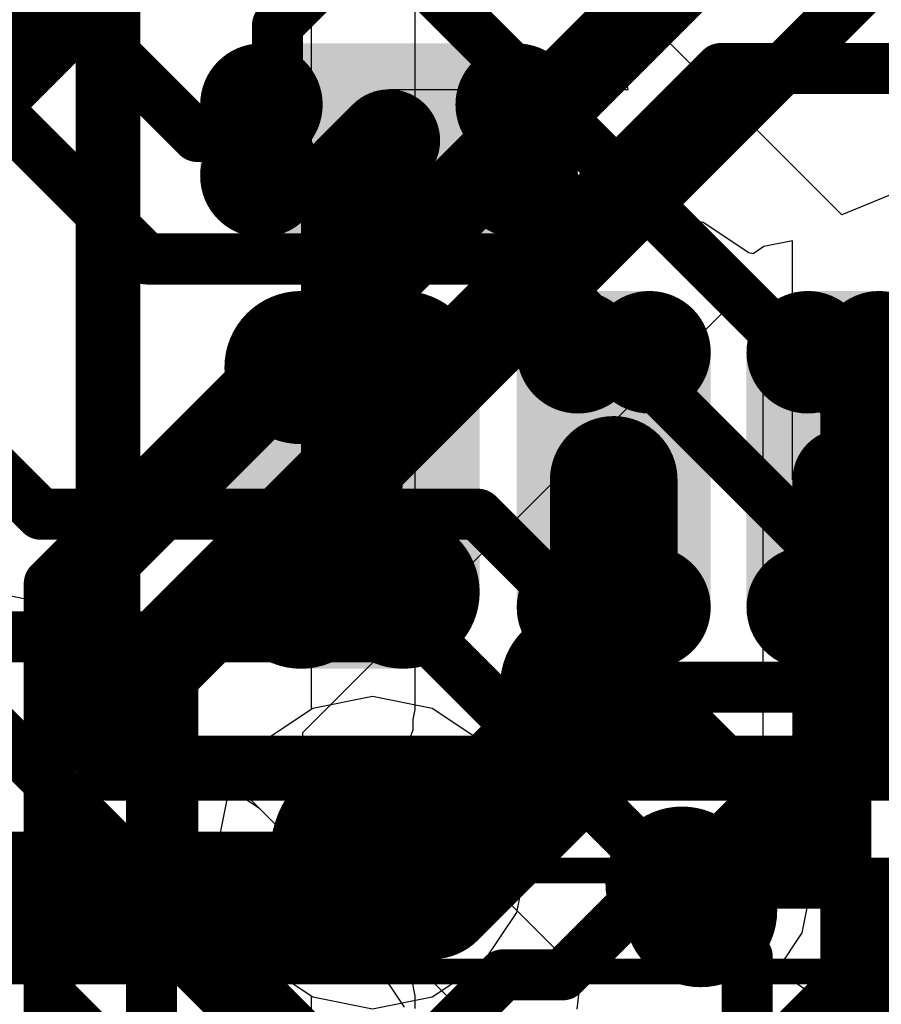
# Model space of a CAD drawing. Header units: millimetres. Extents: x -2 to 68, y -2 to 27.4.
# Tile 517 of 594: x 59.5 to 61.2, y 13.5 to 15.4. Entities that reach past the tile are written whole.
import ezdxf

# ---------------------------------------------------------------- set-up
doc = ezdxf.new("R2010")
doc.units = ezdxf.units.MM
for name, color, linetype in [('BottomLayer', 5, 'Continuous'), ('DrillGuide', 244, 'Continuous'), ('Mechanical13', 56, 'Continuous'), ('Mechanical15', 56, 'Continuous'), ('MidLayer1', 16, 'Continuous'), ('MidLayer2', 76, 'Continuous'), ('MidLayer3', 90, 'Continuous'), ('MidLayer4', 156, 'Continuous'), ('MidLayer5', 130, 'Continuous'), ('MidLayer6', 216, 'Continuous'), ('MidLayer7', 6, 'Continuous'), ('MidLayer8', 54, 'Continuous'), ('MultiLayer', 9, 'Continuous'), ('TopLayer', 1, 'Continuous'), ('TopPaste', 8, 'Continuous'), ('TopSolder', 216, 'Continuous'), ('ViaHoleLayer', 16, 'Continuous')]:
    doc.layers.add(name, color=color, linetype=linetype)

# ---------------------------------------------------------------- blocks, each defined once
blk = doc.blocks.new('LBEE5KL1DX_883_224')
at = {"layer": 'Mechanical13', "const_width": 0.127}
for points in [[(-3.4798, 2.5654), (-3.4798, -2.5654)], [(-3.4798, 2.5654), (3.4544, 2.5654)]]:
    blk.add_lwpolyline(points, dxfattribs=at)
at = {"layer": 'Mechanical13', "const_width": 0.0635}
blk.add_lwpolyline([(-3.5116, 2.5654, 1), (-3.448, 2.5654, 1)], format="xyb", close=True, dxfattribs=at)
blk.add_lwpolyline([(-3.5116, 2.5654, 1), (-3.448, 2.5654, 1)], format="xyb", close=True, dxfattribs=at)
at = {"layer": 'Mechanical15', "const_width": 0.05}
blk.add_lwpolyline([(-3.68, 2.78), (-3.68, -2.78)], dxfattribs=at)
at = {"layer": 'TopLayer'}
for points, const_width in [([(-2.355, 2.265, 1), (-2.285, 2.265, 1)], 0.07), ([(-2.215, 2.265, 1), (-2.145, 2.265, 1)], 0.07), ([(-3.185, 2.1875, 1), (-3.085, 2.1875, 1)], 0.1), ([(-2.745, 2.1875, 1), (-2.645, 2.1875, 1)], 0.1), ([(-3.185, 1.9875, 1), (-3.085, 1.9875, 1)], 0.1), ([(-2.745, 1.9875, 1), (-2.645, 1.9875, 1)], 0.1), ([(-2.355, 1.765, 1), (-2.285, 1.765, 1)], 0.07), ([(-2.215, 1.765, 1), (-2.145, 1.765, 1)], 0.07), ([(-3.2, 1.645, 1), (-3.13, 1.645, 1)], 0.07), ([(-2.7, 1.645, 1), (-2.63, 1.645, 1)], 0.07), ([(-3.2, 1.505, 1), (-3.13, 1.505, 1)], 0.07), ([(-2.7, 1.505, 1), (-2.63, 1.505, 1)], 0.07), ([(-3.2, 1.195, 1), (-3.13, 1.195, 1)], 0.07), ([(-2.7, 1.195, 1), (-2.63, 1.195, 1)], 0.07), ([(-3.2, 1.055, 1), (-3.13, 1.055, 1)], 0.07), ([(-2.7, 1.055, 1), (-2.63, 1.055, 1)], 0.07)]:
    blk.add_lwpolyline(points, format="xyb", close=True, dxfattribs=dict(at, const_width=const_width))
for points in [[(-2.18, 1.695), (-2.18, 2.335), (-2.32, 1.695), (-2.32, 2.335)], [(-2.695, 2.2875), (-3.135, 2.2875), (-2.695, 1.8875), (-3.135, 1.8875)], [(-2.11, 1.765), (-2.11, 2.265), (-2.39, 1.765), (-2.39, 2.265)], [(-2.595, 2.1875), (-3.235, 2.1875), (-2.595, 1.9875), (-3.235, 1.9875)], [(-2.665, 1.715), (-3.165, 1.715), (-2.665, 1.435), (-3.165, 1.435)], [(-2.595, 1.645), (-3.235, 1.645), (-2.595, 1.505), (-3.235, 1.505)], [(-2.665, 1.265), (-3.165, 1.265), (-2.665, 0.985), (-3.165, 0.985)], [(-2.595, 1.195), (-3.235, 1.195), (-2.595, 1.055), (-3.235, 1.055)]]:
    blk.add_solid(points, dxfattribs=at)
at = {"layer": 'TopPaste'}
for points, const_width in [([(-2.355, 2.265, 1), (-2.285, 2.265, 1)], 0.07), ([(-2.215, 2.265, 1), (-2.145, 2.265, 1)], 0.07), ([(-3.185, 2.1875, 1), (-3.085, 2.1875, 1)], 0.1), ([(-2.745, 2.1875, 1), (-2.645, 2.1875, 1)], 0.1), ([(-3.185, 1.9875, 1), (-3.085, 1.9875, 1)], 0.1), ([(-2.745, 1.9875, 1), (-2.645, 1.9875, 1)], 0.1), ([(-2.355, 1.765, 1), (-2.285, 1.765, 1)], 0.07), ([(-2.215, 1.765, 1), (-2.145, 1.765, 1)], 0.07), ([(-3.2, 1.645, 1), (-3.13, 1.645, 1)], 0.07), ([(-2.7, 1.645, 1), (-2.63, 1.645, 1)], 0.07), ([(-3.2, 1.505, 1), (-3.13, 1.505, 1)], 0.07), ([(-2.7, 1.505, 1), (-2.63, 1.505, 1)], 0.07), ([(-3.2, 1.195, 1), (-3.13, 1.195, 1)], 0.07), ([(-2.7, 1.195, 1), (-2.63, 1.195, 1)], 0.07), ([(-3.2, 1.055, 1), (-3.13, 1.055, 1)], 0.07), ([(-2.7, 1.055, 1), (-2.63, 1.055, 1)], 0.07)]:
    blk.add_lwpolyline(points, format="xyb", close=True, dxfattribs=dict(at, const_width=const_width))
for points in [[(-2.18, 1.695), (-2.18, 2.335), (-2.32, 1.695), (-2.32, 2.335)], [(-2.695, 2.2875), (-3.135, 2.2875), (-2.695, 1.8875), (-3.135, 1.8875)], [(-2.11, 1.765), (-2.11, 2.265), (-2.39, 1.765), (-2.39, 2.265)], [(-2.595, 2.1875), (-3.235, 2.1875), (-2.595, 1.9875), (-3.235, 1.9875)], [(-2.665, 1.715), (-3.165, 1.715), (-2.665, 1.435), (-3.165, 1.435)], [(-2.595, 1.645), (-3.235, 1.645), (-2.595, 1.505), (-3.235, 1.505)], [(-2.665, 1.265), (-3.165, 1.265), (-2.665, 0.985), (-3.165, 0.985)], [(-2.595, 1.195), (-3.235, 1.195), (-2.595, 1.055), (-3.235, 1.055)]]:
    blk.add_solid(points, dxfattribs=at)
at = {"layer": 'TopSolder'}
for points, const_width in [([(-2.38, 2.265, 1), (-2.26, 2.265, 1)], 0.12), ([(-2.24, 2.265, 1), (-2.12, 2.265, 1)], 0.12), ([(-3.21, 2.1875, 1), (-3.06, 2.1875, 1)], 0.15), ([(-2.77, 2.1875, 1), (-2.62, 2.1875, 1)], 0.15), ([(-3.21, 1.9875, 1), (-3.06, 1.9875, 1)], 0.15), ([(-2.77, 1.9875, 1), (-2.62, 1.9875, 1)], 0.15), ([(-2.38, 1.765, 1), (-2.26, 1.765, 1)], 0.12), ([(-2.24, 1.765, 1), (-2.12, 1.765, 1)], 0.12), ([(-3.225, 1.645, 1), (-3.105, 1.645, 1)], 0.12), ([(-2.725, 1.645, 1), (-2.605, 1.645, 1)], 0.12), ([(-3.225, 1.505, 1), (-3.105, 1.505, 1)], 0.12), ([(-2.725, 1.505, 1), (-2.605, 1.505, 1)], 0.12), ([(-3.225, 1.195, 1), (-3.105, 1.195, 1)], 0.12), ([(-2.725, 1.195, 1), (-2.605, 1.195, 1)], 0.12), ([(-3.225, 1.055, 1), (-3.105, 1.055, 1)], 0.12), ([(-2.725, 1.055, 1), (-2.605, 1.055, 1)], 0.12)]:
    blk.add_lwpolyline(points, format="xyb", close=True, dxfattribs=dict(at, const_width=const_width))
for points in [[(-2.18, 1.645), (-2.18, 2.385), (-2.32, 1.645), (-2.32, 2.385)], [(-2.695, 2.3375), (-3.135, 2.3375), (-2.695, 1.8375), (-3.135, 1.8375)], [(-2.06, 1.765), (-2.06, 2.265), (-2.44, 1.765), (-2.44, 2.265)], [(-2.545, 2.1875), (-3.285, 2.1875), (-2.545, 1.9875), (-3.285, 1.9875)], [(-2.665, 1.765), (-3.165, 1.765), (-2.665, 1.385), (-3.165, 1.385)], [(-2.545, 1.645), (-3.285, 1.645), (-2.545, 1.505), (-3.285, 1.505)], [(-2.665, 1.315), (-3.165, 1.315), (-2.665, 0.935), (-3.165, 0.935)], [(-2.545, 1.195), (-3.285, 1.195), (-2.545, 1.055), (-3.285, 1.055)]]:
    blk.add_solid(points, dxfattribs=at)
blk = doc.blocks.new('RES_0402_235')
at = {"layer": 'Mechanical13', "const_width": 0.12}
for points in [[(-0.53, 0.28), (0.53, 0.28)], [(-0.53, 0.28), (-0.53, -0.28)], [(0.53, 0.28), (0.53, -0.28)], [(-0.53, -0.28), (0.53, -0.28)]]:
    blk.add_lwpolyline(points, dxfattribs=at)
at = {"layer": 'Mechanical13', "const_width": 0.06}
for points in [[(-0.56, 0.28, 1), (-0.5, 0.28, 1)], [(-0.56, 0.28, 1), (-0.5, 0.28, 1)], [(0.5, 0.28, 1), (0.56, 0.28, 1)], [(0.5, 0.28, 1), (0.56, 0.28, 1)], [(-0.56, -0.28, 1), (-0.5, -0.28, 1)], [(-0.56, -0.28, 1), (-0.5, -0.28, 1)], [(0.5, -0.28, 1), (0.56, -0.28, 1)], [(0.5, -0.28, 1), (0.56, -0.28, 1)]]:
    blk.add_lwpolyline(points, format="xyb", close=True, dxfattribs=at)
at = {"layer": 'Mechanical15', "const_width": 0.05}
for points in [[(-0.9, 0.44), (0.9, 0.44)], [(-0.9, 0.44), (-0.9, -0.44)], [(0.9, 0.44), (0.9, -0.44)], [(0, 0.22), (0, -0.22)], [(-0.22, 0), (0.22, 0)], [(-0.9, -0.44), (0.9, -0.44)]]:
    blk.add_lwpolyline(points, dxfattribs=at)
at = {"layer": 'Mechanical15'}
for points, const_width in [([(-0.9125, 0.44, 1), (-0.8875, 0.44, 1)], 0.025), ([(-0.9125, 0.44, 1), (-0.8875, 0.44, 1)], 0.025), ([(0.8875, 0.44, 1), (0.9125, 0.44, 1)], 0.025), ([(0.8875, 0.44, 1), (0.9125, 0.44, 1)], 0.025), ([(-0.0125, 0.22, 1), (0.0125, 0.22, 1)], 0.025), ([(0.165, 0, 1), (-0.165, 0, 1)], 0.05), ([(-0.2325, 0, 1), (-0.2075, 0, 1)], 0.025), ([(-0.1775, 0, 1), (-0.1525, 0, 1)], 0.025), ([(0.1525, 0, 1), (0.1775, 0, 1)], 0.025), ([(0.2075, 0, 1), (0.2325, 0, 1)], 0.025), ([(-0.0125, -0.22, 1), (0.0125, -0.22, 1)], 0.025), ([(-0.9125, -0.44, 1), (-0.8875, -0.44, 1)], 0.025), ([(-0.9125, -0.44, 1), (-0.8875, -0.44, 1)], 0.025), ([(0.8875, -0.44, 1), (0.9125, -0.44, 1)], 0.025), ([(0.8875, -0.44, 1), (0.9125, -0.44, 1)], 0.025)]:
    blk.add_lwpolyline(points, format="xyb", close=True, dxfattribs=dict(at, const_width=const_width))
at = {"layer": 'TopLayer', "const_width": 0.1402}
for points in [[(-0.6799, 0.1498, 1), (-0.5396, 0.1498, 1)], [(-0.4104, 0.1498, 1), (-0.2701, 0.1498, 1)], [(0.2701, 0.1498, 1), (0.4104, 0.1498, 1)], [(0.5396, 0.1498, 1), (0.6799, 0.1498, 1)], [(-0.6799, -0.1498, 1), (-0.5396, -0.1498, 1)], [(-0.4104, -0.1498, 1), (-0.2701, -0.1498, 1)], [(0.2701, -0.1498, 1), (0.4104, -0.1498, 1)], [(0.5396, -0.1498, 1), (0.6799, -0.1498, 1)]]:
    blk.add_lwpolyline(points, format="xyb", close=True, dxfattribs=at)
at = {"layer": 'TopLayer'}
for points in [[(-0.3403, 0.29), (-0.6097, 0.29), (-0.3403, -0.29), (-0.6097, -0.29)], [(0.3403, -0.29), (0.6097, -0.29), (0.3403, 0.29), (0.6097, 0.29)], [(-0.2, 0.1498), (-0.75, 0.1498), (-0.2, -0.1498), (-0.75, -0.1498)], [(0.2, -0.1498), (0.75, -0.1498), (0.2, 0.1498), (0.75, 0.1498)]]:
    blk.add_solid(points, dxfattribs=at)
at = {"layer": 'TopPaste', "const_width": 0.1402}
for points in [[(-0.6799, 0.1498, 1), (-0.5396, 0.1498, 1)], [(-0.4104, 0.1498, 1), (-0.2701, 0.1498, 1)], [(0.2701, 0.1498, 1), (0.4104, 0.1498, 1)], [(0.5396, 0.1498, 1), (0.6799, 0.1498, 1)], [(-0.6799, -0.1498, 1), (-0.5396, -0.1498, 1)], [(-0.4104, -0.1498, 1), (-0.2701, -0.1498, 1)], [(0.2701, -0.1498, 1), (0.4104, -0.1498, 1)], [(0.5396, -0.1498, 1), (0.6799, -0.1498, 1)]]:
    blk.add_lwpolyline(points, format="xyb", close=True, dxfattribs=at)
at = {"layer": 'TopPaste'}
for points in [[(-0.3403, 0.29), (-0.6097, 0.29), (-0.3403, -0.29), (-0.6097, -0.29)], [(0.3403, -0.29), (0.6097, -0.29), (0.3403, 0.29), (0.6097, 0.29)], [(-0.2, 0.1498), (-0.75, 0.1498), (-0.2, -0.1498), (-0.75, -0.1498)], [(0.2, -0.1498), (0.75, -0.1498), (0.2, 0.1498), (0.75, 0.1498)]]:
    blk.add_solid(points, dxfattribs=at)
at = {"layer": 'TopSolder', "const_width": 0.1402}
for points in [[(-0.6799, 0.1498, 1), (-0.5396, 0.1498, 1)], [(-0.4104, 0.1498, 1), (-0.2701, 0.1498, 1)], [(0.2701, 0.1498, 1), (0.4104, 0.1498, 1)], [(0.5396, 0.1498, 1), (0.6799, 0.1498, 1)], [(-0.6799, -0.1498, 1), (-0.5396, -0.1498, 1)], [(-0.4104, -0.1498, 1), (-0.2701, -0.1498, 1)], [(0.2701, -0.1498, 1), (0.4104, -0.1498, 1)], [(0.5396, -0.1498, 1), (0.6799, -0.1498, 1)]]:
    blk.add_lwpolyline(points, format="xyb", close=True, dxfattribs=at)
at = {"layer": 'TopSolder'}
for points in [[(-0.3403, 0.29), (-0.6097, 0.29), (-0.3403, -0.29), (-0.6097, -0.29)], [(0.3403, -0.29), (0.6097, -0.29), (0.3403, 0.29), (0.6097, 0.29)], [(-0.2, 0.1498), (-0.75, 0.1498), (-0.2, -0.1498), (-0.75, -0.1498)], [(0.2, -0.1498), (0.75, -0.1498), (0.2, 0.1498), (0.75, 0.1498)]]:
    blk.add_solid(points, dxfattribs=at)
blk = doc.blocks.new('CAP_0402_307')
at = {"layer": 'Mechanical13', "const_width": 0.12}
for points in [[(-0.53, 0.28), (0.53, 0.28)], [(-0.53, -0.28), (-0.53, 0.28)], [(0.53, -0.28), (0.53, 0.28)], [(-0.53, -0.28), (0.53, -0.28)]]:
    blk.add_lwpolyline(points, dxfattribs=at)
at = {"layer": 'Mechanical13', "const_width": 0.06}
for points in [[(-0.56, 0.28, 1), (-0.5, 0.28, 1)], [(-0.56, 0.28, 1), (-0.5, 0.28, 1)], [(0.5, 0.28, 1), (0.56, 0.28, 1)], [(0.5, 0.28, 1), (0.56, 0.28, 1)], [(-0.56, -0.28, 1), (-0.5, -0.28, 1)], [(-0.56, -0.28, 1), (-0.5, -0.28, 1)], [(0.5, -0.28, 1), (0.56, -0.28, 1)], [(0.5, -0.28, 1), (0.56, -0.28, 1)]]:
    blk.add_lwpolyline(points, format="xyb", close=True, dxfattribs=at)
at = {"layer": 'Mechanical15', "const_width": 0.05}
for points in [[(-0.9, 0.44), (0.9, 0.44)], [(-0.9, -0.44), (-0.9, 0.44)], [(0.9, -0.44), (0.9, 0.44)], [(0, -0.22), (0, 0.22)], [(-0.22, 0), (0.22, 0)], [(-0.9, -0.44), (0.9, -0.44)]]:
    blk.add_lwpolyline(points, dxfattribs=at)
at = {"layer": 'Mechanical15'}
for points, const_width in [([(-0.9125, 0.44, 1), (-0.8875, 0.44, 1)], 0.025), ([(-0.9125, 0.44, 1), (-0.8875, 0.44, 1)], 0.025), ([(0.8875, 0.44, 1), (0.9125, 0.44, 1)], 0.025), ([(0.8875, 0.44, 1), (0.9125, 0.44, 1)], 0.025), ([(-0.0125, 0.22, 1), (0.0125, 0.22, 1)], 0.025), ([(0.165, 0, 1), (-0.165, 0, 1)], 0.05), ([(-0.2325, 0, 1), (-0.2075, 0, 1)], 0.025), ([(-0.1775, 0, 1), (-0.1525, 0, 1)], 0.025), ([(0.1525, 0, 1), (0.1775, 0, 1)], 0.025), ([(0.2075, 0, 1), (0.2325, 0, 1)], 0.025), ([(-0.0125, -0.22, 1), (0.0125, -0.22, 1)], 0.025), ([(-0.9125, -0.44, 1), (-0.8875, -0.44, 1)], 0.025), ([(-0.9125, -0.44, 1), (-0.8875, -0.44, 1)], 0.025), ([(0.8875, -0.44, 1), (0.9125, -0.44, 1)], 0.025), ([(0.8875, -0.44, 1), (0.9125, -0.44, 1)], 0.025)]:
    blk.add_lwpolyline(points, format="xyb", close=True, dxfattribs=dict(at, const_width=const_width))
at = {"layer": 'TopLayer', "const_width": 0.1508}
for points in [[(-0.6746, 0.1392, 1), (-0.5238, 0.1392, 1)], [(-0.3462, 0.1392, 1), (-0.1954, 0.1392, 1)], [(0.1954, 0.1392, 1), (0.3462, 0.1392, 1)], [(0.5238, 0.1392, 1), (0.6746, 0.1392, 1)], [(-0.6746, -0.1392, 1), (-0.5238, -0.1392, 1)], [(-0.3462, -0.1392, 1), (-0.1954, -0.1392, 1)], [(0.1954, -0.1392, 1), (0.3462, -0.1392, 1)], [(0.5238, -0.1392, 1), (0.6746, -0.1392, 1)]]:
    blk.add_lwpolyline(points, format="xyb", close=True, dxfattribs=at)
at = {"layer": 'TopLayer'}
for points in [[(-0.2708, 0.29), (-0.5992, 0.29), (-0.2708, -0.29), (-0.5992, -0.29)], [(0.2708, -0.29), (0.5992, -0.29), (0.2708, 0.29), (0.5992, 0.29)], [(-0.12, 0.1392), (-0.75, 0.1392), (-0.12, -0.1392), (-0.75, -0.1392)], [(0.12, -0.1392), (0.75, -0.1392), (0.12, 0.1392), (0.75, 0.1392)]]:
    blk.add_solid(points, dxfattribs=at)
at = {"layer": 'TopPaste', "const_width": 0.1508}
for points in [[(-0.6746, 0.1392, 1), (-0.5238, 0.1392, 1)], [(-0.3462, 0.1392, 1), (-0.1954, 0.1392, 1)], [(0.1954, 0.1392, 1), (0.3462, 0.1392, 1)], [(0.5238, 0.1392, 1), (0.6746, 0.1392, 1)], [(-0.6746, -0.1392, 1), (-0.5238, -0.1392, 1)], [(-0.3462, -0.1392, 1), (-0.1954, -0.1392, 1)], [(0.1954, -0.1392, 1), (0.3462, -0.1392, 1)], [(0.5238, -0.1392, 1), (0.6746, -0.1392, 1)]]:
    blk.add_lwpolyline(points, format="xyb", close=True, dxfattribs=at)
at = {"layer": 'TopPaste'}
for points in [[(-0.2708, 0.29), (-0.5992, 0.29), (-0.2708, -0.29), (-0.5992, -0.29)], [(0.2708, -0.29), (0.5992, -0.29), (0.2708, 0.29), (0.5992, 0.29)], [(-0.12, 0.1392), (-0.75, 0.1392), (-0.12, -0.1392), (-0.75, -0.1392)], [(0.12, -0.1392), (0.75, -0.1392), (0.12, 0.1392), (0.75, 0.1392)]]:
    blk.add_solid(points, dxfattribs=at)
at = {"layer": 'TopSolder', "const_width": 0.1508}
for points in [[(-0.6746, 0.1392, 1), (-0.5238, 0.1392, 1)], [(-0.3462, 0.1392, 1), (-0.1954, 0.1392, 1)], [(0.1954, 0.1392, 1), (0.3462, 0.1392, 1)], [(0.5238, 0.1392, 1), (0.6746, 0.1392, 1)], [(-0.6746, -0.1392, 1), (-0.5238, -0.1392, 1)], [(-0.3462, -0.1392, 1), (-0.1954, -0.1392, 1)], [(0.1954, -0.1392, 1), (0.3462, -0.1392, 1)], [(0.5238, -0.1392, 1), (0.6746, -0.1392, 1)]]:
    blk.add_lwpolyline(points, format="xyb", close=True, dxfattribs=at)
at = {"layer": 'TopSolder'}
for points in [[(-0.2708, 0.29), (-0.5992, 0.29), (-0.2708, -0.29), (-0.5992, -0.29)], [(0.2708, -0.29), (0.5992, -0.29), (0.2708, 0.29), (0.5992, 0.29)], [(-0.12, 0.1392), (-0.75, 0.1392), (-0.12, -0.1392), (-0.75, -0.1392)], [(0.12, -0.1392), (0.75, -0.1392), (0.12, 0.1392), (0.75, 0.1392)]]:
    blk.add_solid(points, dxfattribs=at)

msp = doc.modelspace()

# ---------------------------------------------------------------- linework, layer by layer
at = {"layer": 'BottomLayer', "const_width": 0.1}
for points in [[(59.585, 14.2912), (60.9938, 15.7)], [(59.785, 14.185), (60.9, 15.3)], [(60.9, 15.3), (61.615, 15.3)], [(59.585, 7.465), (59.585, 14.2912)], [(59.785, 7.565), (59.785, 14.185)], [(60.618, 14.092), (60.622, 14.088)], [(60.622, 14.088), (61.33, 14.088)], [(60.8242, 13.7044), (61.3136, 13.7044)]]:
    msp.add_lwpolyline(points, dxfattribs=at)
at = {"layer": 'BottomLayer'}
for points, const_width in [([(60.875, 15.3, 1), (60.925, 15.3, 1)], 0.05), ([(60.875, 15.3, 1), (60.925, 15.3, 1)], 0.05), ([(59.56, 14.2912, 1), (59.61, 14.2912, 1)], 0.05), ([(59.56, 14.2912, 1), (59.61, 14.2912, 1)], 0.05), ([(59.76, 14.185, 1), (59.81, 14.185, 1)], 0.05), ([(59.76, 14.185, 1), (59.81, 14.185, 1)], 0.05), ([(60.543, 14.092, 1), (60.693, 14.092, 1)], 0.15), ([(60.593, 14.092, 1), (60.643, 14.092, 1)], 0.05), ([(60.597, 14.088, 1), (60.647, 14.088, 1)], 0.05), ([(60.597, 14.088, 1), (60.647, 14.088, 1)], 0.05), ([(60.7492, 13.7044, 1), (60.8992, 13.7044, 1)], 0.15), ([(60.7992, 13.7044, 1), (60.8492, 13.7044, 1)], 0.05)]:
    msp.add_lwpolyline(points, format="xyb", close=True, dxfattribs=dict(at, const_width=const_width))
at = {"layer": 'DrillGuide'}
for points, const_width in [([(60.593, 14.092, 1), (60.643, 14.092, 1)], 0.05), ([(60.168, 13.764, 1), (60.268, 13.764, 1)], 0.1), ([(60.7992, 13.7044, 1), (60.8492, 13.7044, 1)], 0.05), ([(60.8357, 13.6505, 1), (60.8857, 13.6505, 1)], 0.05)]:
    msp.add_lwpolyline(points, format="xyb", close=True, dxfattribs=dict(at, const_width=const_width))
at = {"layer": 'MidLayer1'}
for points, const_width in [([(60.118, 13.764, 1), (60.318, 13.764, 1)], 0.2), ([(60.7857, 13.6505, 1), (60.9357, 13.6505, 1)], 0.15)]:
    msp.add_lwpolyline(points, format="xyb", close=True, dxfattribs=dict(at, const_width=const_width))
at = {"layer": 'MidLayer2'}
for p, q in [((61.1374, 15.0134), (60.4403, 15.7104)), ((61.2547, 15.062), (61.1374, 15.0134)), ((59.5084, 13.9321), (60.2195, 13.9321)), ((60.2195, 13.9321), (60.6259, 13.5257)), ((60.6259, 13.5257), (60.6182, 13.4573))]:
    msp.add_line(p, q, dxfattribs=at)
at = {"layer": 'MidLayer2', "const_width": 0.1}
for points in [[(58.57, 16.472), (59.875, 15.167)], [(58.33, 16.3726), (59.7756, 14.927)], [(57.664, 16.3316), (59.5685, 14.427)], [(60.032, 15.385), (60.1772, 15.5302)], [(60.2601, 15.5302), (61.7886, 14.0017)], [(60.032, 15.2256), (60.032, 15.385)], [(59.9734, 15.167), (60.032, 15.2256)], [(59.875, 15.167), (59.9734, 15.167)], [(59.7756, 14.927), (60.5239, 14.927)], [(60.5239, 14.927), (61.5486, 13.9023)], [(59.5685, 14.427), (60.4245, 14.427)], [(60.4245, 14.427), (61.192, 13.6595)], [(59.4691, 14.187), (60.3251, 14.187)], [(60.3251, 14.187), (60.952, 13.5601)], [(61.192, 9.6839), (61.192, 13.6595)], [(60.952, 9.7267), (60.952, 13.5601)]]:
    msp.add_lwpolyline(points, dxfattribs=at)
at = {"layer": 'MidLayer2'}
for points, const_width in [([(60.007, 15.385, 1), (60.057, 15.385, 1)], 0.05), ([(60.007, 15.385, 1), (60.057, 15.385, 1)], 0.05), ([(60.007, 15.2256, 1), (60.057, 15.2256, 1)], 0.05), ([(60.007, 15.2256, 1), (60.057, 15.2256, 1)], 0.05), ([(59.85, 15.167, 1), (59.9, 15.167, 1)], 0.05), ([(59.85, 15.167, 1), (59.9, 15.167, 1)], 0.05), ([(59.9484, 15.167, 1), (59.9984, 15.167, 1)], 0.05), ([(59.9484, 15.167, 1), (59.9984, 15.167, 1)], 0.05), ([(59.7506, 14.927, 1), (59.8006, 14.927, 1)], 0.05), ([(59.7506, 14.927, 1), (59.8006, 14.927, 1)], 0.05), ([(60.4989, 14.927, 1), (60.5489, 14.927, 1)], 0.05), ([(60.4989, 14.927, 1), (60.5489, 14.927, 1)], 0.05), ([(59.5435, 14.427, 1), (59.5935, 14.427, 1)], 0.05), ([(59.5435, 14.427, 1), (59.5935, 14.427, 1)], 0.05), ([(60.3995, 14.427, 1), (60.4495, 14.427, 1)], 0.05), ([(60.3995, 14.427, 1), (60.4495, 14.427, 1)], 0.05), ([(60.3001, 14.187, 1), (60.3501, 14.187, 1)], 0.05), ([(60.3001, 14.187, 1), (60.3501, 14.187, 1)], 0.05), ([(60.118, 13.764, 1), (60.318, 13.764, 1)], 0.2), ([(61.167, 13.6595, 1), (61.217, 13.6595, 1)], 0.05), ([(61.167, 13.6595, 1), (61.217, 13.6595, 1)], 0.05), ([(60.927, 13.5601, 1), (60.977, 13.5601, 1)], 0.05), ([(60.927, 13.5601, 1), (60.977, 13.5601, 1)], 0.05)]:
    msp.add_lwpolyline(points, format="xyb", close=True, dxfattribs=dict(at, const_width=const_width))
at = {"layer": 'MidLayer3'}
for p, q in [((60.0819, 13.9994), (60.9058, 14.8233)), ((60.9058, 14.8233), (61.0134, 14.7513)), ((61.0134, 14.7513), (60.9827, 14.6771)), ((60.9827, 14.6771), (60.9827, 8.6806)), ((60.0819, 13.6877), (60.0819, 13.9994)), ((60.2252, 13.5444), (60.0819, 13.6877)), ((60.2805, 13.4617), (60.2252, 13.5444))]:
    msp.add_line(p, q, dxfattribs=at)
at = {"layer": 'MidLayer3', "const_width": 0.1}
for points in [[(61.1451, 14.6771), (63.4325, 16.9645)], [(59.587, 14.2044), (61.873, 16.4904)], [(59.827, 14.105), (62.113, 16.391)], [(61.1451, 4.5821), (61.1451, 14.6771)], [(59.587, 13.4827), (59.587, 14.2044)], [(59.827, 13.5821), (59.827, 14.105)], [(59.827, 13.5821), (60.045, 13.3641)], [(59.587, 13.4827), (59.8118, 13.2579)]]:
    msp.add_lwpolyline(points, dxfattribs=at)
at = {"layer": 'MidLayer3'}
for points, const_width in [([(61.1201, 14.6771, 1), (61.1701, 14.6771, 1)], 0.05), ([(61.1201, 14.6771, 1), (61.1701, 14.6771, 1)], 0.05), ([(59.562, 14.2044, 1), (59.612, 14.2044, 1)], 0.05), ([(59.562, 14.2044, 1), (59.612, 14.2044, 1)], 0.05), ([(59.802, 14.105, 1), (59.852, 14.105, 1)], 0.05), ([(59.802, 14.105, 1), (59.852, 14.105, 1)], 0.05), ([(60.118, 13.764, 1), (60.318, 13.764, 1)], 0.2), ([(59.802, 13.5821, 1), (59.852, 13.5821, 1)], 0.05), ([(59.802, 13.5821, 1), (59.852, 13.5821, 1)], 0.05), ([(59.562, 13.4827, 1), (59.612, 13.4827, 1)], 0.05), ([(59.562, 13.4827, 1), (59.612, 13.4827, 1)], 0.05)]:
    msp.add_lwpolyline(points, format="xyb", close=True, dxfattribs=dict(at, const_width=const_width))
at = {"layer": 'MidLayer4'}
for p, q in [((60.7701, 13.9593), (60.6725, 13.9399)), ((60.8242, 13.9593), (60.7701, 13.9593)), ((60.9217, 13.9399), (60.8242, 13.9593)), ((60.6725, 13.9399), (60.5898, 13.8846)), ((61.0044, 13.8846), (60.9217, 13.9399)), ((59.817, 13.9249), (59.3285, 13.9249)), ((59.9146, 13.9055), (59.817, 13.9249)), ((59.9973, 13.8502), (59.9146, 13.9055)), ((60.5898, 13.8846), (60.4848, 13.7796)), ((61.0597, 13.802), (61.0044, 13.8846)), ((60.1786, 13.6689), (59.9973, 13.8502)), ((61.0791, 13.7044), (61.0597, 13.802)), ((60.4737, 13.7796), (60.3761, 13.7602)), ((60.4848, 13.7796), (60.4737, 13.7796)), ((60.3761, 13.7602), (60.2935, 13.705)), ((60.2935, 13.705), (60.2574, 13.6689)), ((61.0597, 13.6069), (61.0791, 13.7044)), ((60.2574, 13.6689), (60.1786, 13.6689)), ((61.0103, 13.533), (61.0597, 13.6069)), ((61.0832, 13.4842), (61.0103, 13.533)), ((61.1385, 13.4015), (61.0832, 13.4842))]:
    msp.add_line(p, q, dxfattribs=at)
for points, const_width in [([(60.543, 14.092, 1), (60.693, 14.092, 1)], 0.15), ([(60.557, 14.092, 1), (60.607, 14.092, 1)], 0.05), ([(60.557, 14.092, 1), (60.607, 14.092, 1)], 0.05), ([(60.593, 14.092, 1), (60.643, 14.092, 1)], 0.05), ([(60.118, 13.764, 1), (60.318, 13.764, 1)], 0.2), ([(60.7492, 13.7044, 1), (60.8992, 13.7044, 1)], 0.15), ([(60.193, 13.764, 1), (60.243, 13.764, 1)], 0.05), ([(60.229, 13.764, 1), (60.279, 13.764, 1)], 0.05), ([(60.229, 13.764, 1), (60.279, 13.764, 1)], 0.05), ([(60.7451, 13.7044, 1), (60.7951, 13.7044, 1)], 0.05), ([(60.7451, 13.7044, 1), (60.7951, 13.7044, 1)], 0.05), ([(60.7992, 13.7044, 1), (60.8492, 13.7044, 1)], 0.05), ([(59.792, 13.67, 1), (59.842, 13.67, 1)], 0.05), ([(59.792, 13.67, 1), (59.842, 13.67, 1)], 0.05), ([(60.4487, 13.5247, 1), (60.4987, 13.5247, 1)], 0.05), ([(60.4487, 13.5247, 1), (60.4987, 13.5247, 1)], 0.05), ([(60.5654, 13.5247, 1), (60.6154, 13.5247, 1)], 0.05), ([(60.5654, 13.5247, 1), (60.6154, 13.5247, 1)], 0.05)]:
    msp.add_lwpolyline(points, format="xyb", close=True, dxfattribs=dict(at, const_width=const_width))
at = {"layer": 'MidLayer4', "const_width": 0.1}
for points in [[(60.254, 13.764), (60.582, 14.092)], [(60.582, 14.092), (60.618, 14.092)], [(60.218, 13.764), (60.254, 13.764)], [(60.5904, 13.5247), (60.7701, 13.7044)], [(60.7701, 13.7044), (60.8242, 13.7044)], [(59.17, 13.67), (59.817, 13.67)], [(59.817, 13.67), (60.073, 13.414)], [(60.363, 13.414), (60.4737, 13.5247)], [(60.4737, 13.5247), (60.5904, 13.5247)]]:
    msp.add_lwpolyline(points, dxfattribs=at)
at = {"layer": 'MidLayer5', "const_width": 0.2}
msp.add_lwpolyline([(60.118, 13.764, 1), (60.318, 13.764, 1)], format="xyb", close=True, dxfattribs=at)
at = {"layer": 'MidLayer6'}
for p, q in [((59.5646, 14.2555), (59.467, 14.2749)), ((59.6473, 14.2002), (59.5646, 14.2555)), ((60.4815, 13.366), (59.6473, 14.2002))]:
    msp.add_line(p, q, dxfattribs=at)
at = {"layer": 'MidLayer6', "const_width": 0.1}
msp.add_lwpolyline([(59.467, 14.02), (60.423, 13.064)], dxfattribs=at)
at = {"layer": 'MidLayer6', "const_width": 0.2}
msp.add_lwpolyline([(60.118, 13.764, 1), (60.318, 13.764, 1)], format="xyb", close=True, dxfattribs=at)
at = {"layer": 'MidLayer7'}
for p, q in [((60.218, 14.0699), (60.1009, 14.0466)), ((60.3351, 14.0466), (60.218, 14.0699)), ((60.1009, 14.0466), (60.0017, 13.9803)), ((60.4343, 13.9803), (60.3351, 14.0466)), ((60.0017, 13.9803), (59.9354, 13.8811)), ((60.5006, 13.8811), (60.4343, 13.9803)), ((59.9354, 13.8811), (59.9121, 13.764)), ((60.5239, 13.764), (60.5006, 13.8811)), ((59.9121, 13.764), (59.9354, 13.6469)), ((60.5006, 13.6469), (60.5239, 13.764)), ((59.9354, 13.6469), (60.0017, 13.5477)), ((60.4343, 13.5477), (60.5006, 13.6469)), ((60.0017, 13.5477), (60.1009, 13.4814)), ((60.3351, 13.4814), (60.4343, 13.5477)), ((60.1009, 13.4814), (60.218, 13.4581)), ((60.218, 13.4581), (60.3351, 13.4814))]:
    msp.add_line(p, q, dxfattribs=at)
at = {"layer": 'MidLayer7', "const_width": 0.2}
msp.add_lwpolyline([(60.118, 13.764, 1), (60.318, 13.764, 1)], format="xyb", close=True, dxfattribs=at)
at = {"layer": 'MidLayer8'}
for p, q in [((60.098, 18.6237), (60.098, 14.0446)), ((60.3019, 14.0446), (60.3019, 16.0685)), ((60.098, 14.0446), (60.0017, 13.9803)), ((60.298, 14.0249), (60.3019, 14.0446)), ((60.298, 14.0048), (60.298, 14.0249)), ((60.2903, 13.9863), (60.298, 14.0048)), ((60.2864, 13.9666), (60.2903, 13.9863)), ((60.0017, 13.9803), (59.9354, 13.8811)), ((60.2752, 13.9499), (60.2864, 13.9666)), ((60.2675, 13.9313), (60.2752, 13.9499)), ((60.2533, 13.9171), (60.2675, 13.9313)), ((60.2422, 13.9004), (60.2533, 13.9171)), ((60.2113, 13.8751), (60.2255, 13.8893)), ((60.2255, 13.8893), (60.2422, 13.9004)), ((59.9354, 13.8811), (59.9121, 13.764)), ((60.1638, 13.8434), (60.2113, 13.8751)), ((60.148, 13.764), (60.1638, 13.8434)), ((59.9121, 13.764), (59.9354, 13.6469)), ((60.1638, 13.6846), (60.148, 13.764)), ((60.2113, 13.6529), (60.1638, 13.6846)), ((59.9354, 13.6469), (60.0017, 13.5477)), ((60.2255, 13.6387), (60.2113, 13.6529)), ((60.2422, 13.6276), (60.2255, 13.6387)), ((60.2534, 13.6109), (60.2422, 13.6276)), ((60.2675, 13.5967), (60.2534, 13.6109)), ((60.2752, 13.5781), (60.2675, 13.5967)), ((60.2864, 13.5614), (60.2752, 13.5781)), ((60.2903, 13.5417), (60.2864, 13.5614)), ((60.0017, 13.5477), (60.098, 13.4834)), ((60.298, 13.5232), (60.2903, 13.5417)), ((60.298, 13.5031), (60.298, 13.5232)), ((60.3019, 13.4834), (60.298, 13.5031)), ((60.098, 13.4834), (60.098, 8.9641)), ((60.3019, 13.459), (60.3019, 13.4834))]:
    msp.add_line(p, q, dxfattribs=at)
at = {"layer": 'MidLayer8', "const_width": 0.2}
msp.add_lwpolyline([(60.118, 13.764, 1), (60.318, 13.764, 1)], format="xyb", close=True, dxfattribs=at)
at = {"layer": 'MultiLayer'}
for points, const_width in [([(60.543, 14.092, 1), (60.693, 14.092, 1)], 0.15), ([(60.118, 13.764, 1), (60.318, 13.764, 1)], 0.2), ([(60.7492, 13.7044, 1), (60.8992, 13.7044, 1)], 0.15), ([(60.7857, 13.6505, 1), (60.9357, 13.6505, 1)], 0.15)]:
    msp.add_lwpolyline(points, format="xyb", close=True, dxfattribs=dict(at, const_width=const_width))
at = {"layer": 'TopLayer'}
for p, q in [((60.6951, 15.3447), (60.7548, 15.434)), ((60.6951, 15.3447), (60.7548, 15.434)), ((60.6935, 15.3365), (60.6951, 15.3447)), ((60.6935, 15.3365), (60.6951, 15.3447)), ((60.7077, 15.3152), (60.6935, 15.3365)), ((60.7077, 15.3152), (60.6935, 15.3365)), ((60.7188, 15.2593), (60.7077, 15.3152)), ((60.7188, 15.2593), (60.7077, 15.3152)), ((60.2505, 15.0593), (60.2505, 15.2593)), ((60.2505, 15.2593), (60.7188, 15.2593)), ((60.2505, 15.0593), (60.2505, 15.2593)), ((60.2505, 15.2593), (60.7188, 15.2593)), ((60.7279, 15.0593), (60.2505, 15.0593)), ((60.7279, 15.0593), (60.2505, 15.0593)), ((60.7605, 15.0196), (60.7279, 15.0593)), ((60.7605, 15.0196), (60.7279, 15.0593)), ((60.8658, 14.9987), (60.7605, 15.0196)), ((60.8658, 14.9987), (60.7605, 15.0196)), ((60.9551, 14.939), (60.8658, 14.9987)), ((60.9551, 14.939), (60.8658, 14.9987)), ((60.9846, 14.9516), (60.9634, 14.9374)), ((60.9846, 14.9516), (60.9634, 14.9374)), ((61.0405, 14.9627), (60.9846, 14.9516)), ((61.0405, 14.9627), (60.9846, 14.9516)), ((61.0405, 14.4943), (61.0405, 14.9627)), ((61.0405, 14.4943), (61.0405, 14.9627)), ((60.9634, 14.9374), (60.9551, 14.939)), ((60.9634, 14.9374), (60.9551, 14.939)), ((61.2405, 14.4943), (61.0405, 14.4943)), ((61.2405, 14.4943), (61.0405, 14.4943))]:
    msp.add_line(p, q, dxfattribs=at)
for points, const_width in [([(59.3782, 15.2505), (59.737, 15.6093)], 0.28), ([(60.178, 15.0868), (60.2505, 15.1593)], 0.2), ([(60.178, 14.4943), (60.178, 15.0868)], 0.2), ([(60.6905, 14.0353), (60.6905, 14.4943)], 0.25), ([(61.1405, 13.9527), (61.1405, 14.4943)], 0.2), ([(60.3357, 13.6805), (60.6905, 14.0353)], 0.25), ([(60.8607, 13.6729), (61.1405, 13.9527)], 0.2), ([(60.9552, 13.25), (61.5905, 13.8853)], 0.2), ([(58.2432, 13.6805), (60.3357, 13.6805)], 0.25), ([(60.8607, 13.6505), (60.8607, 13.6729)], 0.2)]:
    msp.add_lwpolyline(points, dxfattribs=dict(at, const_width=const_width))
for points, const_width in [([(60.2005, 15.1593, 1), (60.3005, 15.1593, 1)], 0.1), ([(60.128, 15.0868, 1), (60.228, 15.0868, 1)], 0.1), ([(60.128, 15.0868, 1), (60.228, 15.0868, 1)], 0.1), ([(60.628, 14.4943, 1), (60.753, 14.4943, 1)], 0.125), ([(60.128, 14.4943, 1), (60.228, 14.4943, 1)], 0.1), ([(61.0905, 14.4943, 1), (61.1905, 14.4943, 1)], 0.1), ([(60.628, 14.0353, 1), (60.753, 14.0353, 1)], 0.125), ([(60.628, 14.0353, 1), (60.753, 14.0353, 1)], 0.125), ([(61.0905, 13.9527, 1), (61.1905, 13.9527, 1)], 0.1), ([(61.0905, 13.9527, 1), (61.1905, 13.9527, 1)], 0.1), ([(60.2733, 13.6805, 1), (60.3982, 13.6805, 1)], 0.125), ([(60.2733, 13.6805, 1), (60.3982, 13.6805, 1)], 0.125), ([(60.7857, 13.6505, 1), (60.9357, 13.6505, 1)], 0.15), ([(60.8107, 13.6729, 1), (60.9107, 13.6729, 1)], 0.1), ([(60.8107, 13.6729, 1), (60.9107, 13.6729, 1)], 0.1), ([(60.8107, 13.6505, 1), (60.9107, 13.6505, 1)], 0.1)]:
    msp.add_lwpolyline(points, format="xyb", close=True, dxfattribs=dict(at, const_width=const_width))
at = {"layer": 'ViaHoleLayer'}
for points, const_width in [([(60.593, 14.092, 1), (60.643, 14.092, 1)], 0.05), ([(60.168, 13.764, 1), (60.268, 13.764, 1)], 0.1), ([(60.7992, 13.7044, 1), (60.8492, 13.7044, 1)], 0.05), ([(60.8357, 13.6505, 1), (60.8857, 13.6505, 1)], 0.05)]:
    msp.add_lwpolyline(points, format="xyb", close=True, dxfattribs=dict(at, const_width=const_width))

# ---------------------------------------------------------------- block references
at = {"rotation": 90}
for name, p in [('LBEE5KL1DX_883_224', (62.2655, 17.4093)), ('RES_0402_235', (61.6091, 12.6164))]:
    msp.add_blockref(name, p, dxfattribs=at)
msp.add_blockref('CAP_0402_307', (60.2441, 13.0914))

doc.saveas('drawing.dxf')
